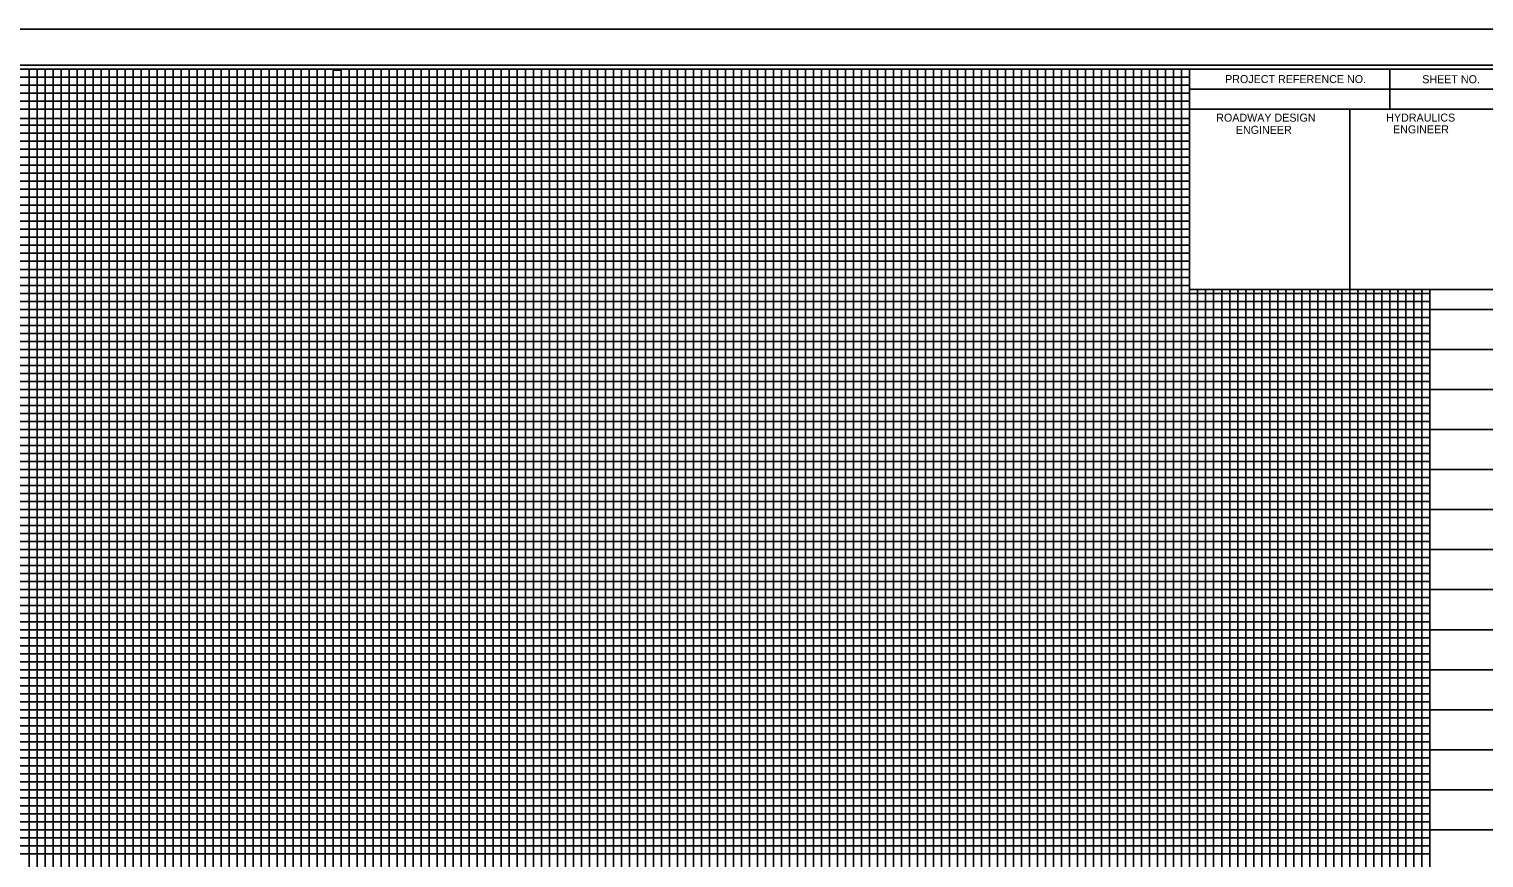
# Model space of a CAD drawing. Extents: x 2345490 to 2436403, y 465165 to 573888.
# Drawn here: x 2394892 to 2395801, y 515670 to 516188 of the extents above; entities that cross this region are included whole.
import ezdxf

# ---------------------------------------------------------------- set-up
doc = ezdxf.new("R2010")
doc.units = 0
for name, color, linetype in [('Old_Level_18', 7, 'Continuous'), ('Old_Level_40', 7, 'Continuous'), ('Old_Level_41', 7, 'Continuous'), ('Old_Level_42', 7, 'Continuous'), ('Old_Level_43', 7, 'Continuous'), ('Old_Level_44', 7, 'Continuous'), ('Old_Level_50', 7, 'Continuous'), ('Old_Level_51', 7, 'Continuous')]:
    doc.layers.add(name, color=color, linetype=linetype)

msp = doc.modelspace()

# ---------------------------------------------------------------- linework, layer by layer
at = {"layer": 'Old_Level_18'}
msp.add_lwpolyline([(2395816.79875, 516162.5265), (2394316.79875, 516162.5265), (2394316.79875, 515112.5265), (2395816.79875, 515112.5265)], close=True, dxfattribs=at)
at = {"layer": 'Old_Level_40'}
for p, q in [((2395741.79875, 516162.4765), (2395741.79875, 516137.4765)), ((2395616.74875, 516149.9765), (2395816.79875, 516149.9765)), ((2395716.79875, 516137.4765), (2395716.79875, 516025.0265))]:
    msp.add_line(p, q, dxfattribs=at)
for points in [[(2395616.74875, 516162.5265), (2395816.79875, 516162.5265), (2395816.79875, 516137.4765), (2395616.74875, 516137.4765)], [(2395616.74875, 516137.4765), (2395716.79875, 516137.4765), (2395716.79875, 516024.9765), (2395616.74875, 516024.9765)], [(2395716.79875, 516137.4765), (2395816.79875, 516137.4765), (2395816.79875, 516024.9765), (2395716.79875, 516024.9765)]]:
    msp.add_lwpolyline(points, close=True, dxfattribs=at)
at = {"layer": 'Old_Level_41'}
for points in [[(2394891.79875, 515137.5265), (2394891.79875, 516162.5265), (2394941.79875, 516162.5265), (2394941.79875, 515137.5265)], [(2394916.79875, 515137.5265), (2394916.79875, 516162.5265), (2394966.79875, 516162.5265), (2394966.79875, 515137.5265)], [(2394991.79875, 515137.5265), (2394991.79875, 516162.5265), (2395041.79875, 516162.5265), (2395041.79875, 515137.5265)], [(2395016.79875, 515137.5265), (2395016.79875, 516162.5265), (2395066.79875, 516162.5265), (2395066.79875, 515137.5265)], [(2395091.79875, 515137.5265), (2395091.79875, 516162.5265), (2395141.79875, 516162.5265), (2395141.79875, 515137.5265)], [(2395116.79875, 515137.5265), (2395116.79875, 516162.5265), (2395166.79875, 516162.5265), (2395166.79875, 515137.5265)], [(2395191.79875, 515137.5265), (2395191.79875, 516162.5265), (2395241.79875, 516162.5265), (2395241.79875, 515137.5265)], [(2395216.79875, 515137.5265), (2395216.79875, 516162.5265), (2395266.79875, 516162.5265), (2395266.79875, 515137.5265)], [(2395291.79875, 515137.5265), (2395291.79875, 516162.5265), (2395341.79875, 516162.5265), (2395341.79875, 515137.5265)], [(2395316.79875, 515137.5265), (2395316.79875, 516162.5265), (2395366.79875, 516162.5265), (2395366.79875, 515137.5265)], [(2395391.79875, 515137.5265), (2395391.79875, 516162.5265), (2395441.79875, 516162.5265), (2395441.79875, 515137.5265)], [(2395416.79875, 515137.5265), (2395416.79875, 516162.5265), (2395466.79875, 516162.5265), (2395466.79875, 515137.5265)], [(2395491.79875, 515137.5265), (2395491.79875, 516162.5265), (2395541.79875, 516162.5265), (2395541.79875, 515137.5265)], [(2395516.79875, 515137.5265), (2395516.79875, 516162.5265), (2395566.79875, 516162.5265), (2395566.79875, 515137.5265)], [(2395591.79875, 515137.5265), (2395591.79875, 516162.5265)], [(2395616.79875, 515137.5265), (2395616.79875, 516162.5265), (2395643.09875, 516162.5265)], [(2394316.79875, 516112.5265), (2395616.74875, 516112.5265)], [(2395616.74875, 516062.5265), (2394316.79875, 516062.5265), (2394316.79875, 516012.4765), (2395816.79875, 516012.4765)], [(2395816.79875, 515987.5265), (2394316.79875, 515987.5265), (2394316.79875, 516037.5265), (2395616.74875, 516037.5265)], [(2395641.79875, 516024.9765), (2395641.79875, 515137.5265), (2395691.79875, 515137.5265), (2395691.79875, 516024.9765)], [(2395741.79875, 516024.9765), (2395741.79875, 515137.5265)], [(2395816.79875, 515962.5265), (2394316.79875, 515962.5265), (2394316.79875, 515912.5265), (2395816.79875, 515912.5265)], [(2395816.79875, 515887.5265), (2394316.79875, 515887.5265), (2394316.79875, 515937.5265), (2395816.79875, 515937.5265)], [(2395816.79875, 515862.5265), (2394316.79875, 515862.5265), (2394316.79875, 515812.5265), (2395816.79875, 515812.5265)], [(2395816.79875, 515762.5265), (2394316.79875, 515762.5265), (2394316.79875, 515712.5265), (2395816.79875, 515712.5265)]]:
    msp.add_lwpolyline(points, dxfattribs=at)
at = {"layer": 'Old_Level_42'}
for points in [[(2395616.74875, 516087.5265), (2394316.89875, 516087.5265), (2394316.89875, 516137.4765), (2395616.74875, 516137.4765)], [(2395666.79875, 516024.9765), (2395666.79875, 515137.5265), (2395716.79875, 515137.5265), (2395716.79875, 516024.9765)], [(2395766.79875, 516024.9765), (2395766.79875, 515137.5265), (2395816.79875, 515137.5265)], [(2395816.79875, 515787.5265), (2394316.79875, 515787.5265), (2394316.79875, 515837.5265), (2395816.79875, 515837.5265)], [(2395816.79875, 515687.5265), (2394316.79875, 515687.5265), (2394316.79875, 515737.5265), (2395816.79875, 515737.5265)]]:
    msp.add_lwpolyline(points, dxfattribs=at)
at = {"layer": 'Old_Level_43'}
for p, q in [((2395766.79875, 515982.5265), (2394366.79875, 515982.5265)), ((2394366.79875, 515977.5265), (2395766.79875, 515977.5265)), ((2395766.79875, 515957.5265), (2394366.79875, 515957.5265))]:
    msp.add_line(p, q, dxfattribs=at)
for points in [[(2395616.74875, 516157.5265), (2394366.79875, 516157.5265), (2394366.79875, 516152.5265), (2395616.74875, 516152.5265)], [(2394896.79875, 515137.5265), (2394896.79875, 516162.5265), (2394901.79875, 516162.5265), (2394901.79875, 515137.5265)], [(2394906.79875, 515137.5265), (2394906.79875, 516162.5265), (2394911.79875, 516162.5265), (2394911.79875, 515137.5265)], [(2394921.79875, 515137.5265), (2394921.79875, 516162.5265), (2394926.79875, 516162.5265), (2394926.79875, 515137.5265)], [(2394931.79875, 515137.5265), (2394931.79875, 516162.5265), (2394936.79875, 516162.5265), (2394936.79875, 515137.5265)], [(2394946.79875, 515137.5265), (2394946.79875, 516162.5265), (2394951.79875, 516162.5265), (2394951.79875, 515137.5265)], [(2394956.79875, 515137.5265), (2394956.79875, 516162.5265), (2394961.79875, 516162.5265), (2394961.79875, 515137.5265)], [(2394971.79875, 515137.5265), (2394971.79875, 516162.5265), (2394976.79875, 516162.5265), (2394976.79875, 515137.5265)], [(2394981.79875, 515137.5265), (2394981.79875, 516162.5265), (2394986.79875, 516162.5265), (2394986.79875, 515137.5265)], [(2394996.79875, 515137.5265), (2394996.79875, 516162.5265), (2395001.79875, 516162.5265), (2395001.79875, 515137.5265)], [(2395006.79875, 515137.5265), (2395006.79875, 516162.5265), (2395011.79875, 516162.5265), (2395011.79875, 515137.5265)], [(2395021.79875, 515137.5265), (2395021.79875, 516162.5265), (2395026.79875, 516162.5265), (2395026.79875, 515137.5265)], [(2395031.79875, 515137.5265), (2395031.79875, 516162.5265), (2395036.79875, 516162.5265), (2395036.79875, 515137.5265)], [(2395046.79875, 515137.5265), (2395046.79875, 516162.5265), (2395051.79875, 516162.5265), (2395051.79875, 515137.5265)], [(2395056.79875, 515137.5265), (2395056.79875, 516162.5265), (2395061.79875, 516162.5265), (2395061.79875, 515137.5265)], [(2395071.79875, 515137.5265), (2395071.79875, 516162.5265), (2395076.79875, 516162.5265), (2395076.79875, 515137.5265)], [(2395081.79875, 515137.5265), (2395081.79875, 516161.9265), (2395086.79875, 516161.9265), (2395086.79875, 515137.5265)], [(2395096.79875, 515137.5265), (2395096.79875, 516162.5265), (2395101.79875, 516162.5265), (2395101.79875, 515137.5265)], [(2395106.79875, 515137.5265), (2395106.79875, 516162.5265), (2395111.79875, 516162.5265), (2395111.79875, 515137.5265)], [(2395121.79875, 515137.5265), (2395121.79875, 516162.5265), (2395126.79875, 516162.5265), (2395126.79875, 515137.5265)], [(2395131.79875, 515137.5265), (2395131.79875, 516162.5265), (2395136.79875, 516162.5265), (2395136.79875, 515137.5265)], [(2395146.79875, 515137.5265), (2395146.79875, 516162.5265), (2395151.79875, 516162.5265), (2395151.79875, 515137.5265)], [(2395156.79875, 515137.5265), (2395156.79875, 516162.5265), (2395161.79875, 516162.5265), (2395161.79875, 515137.5265)], [(2395171.79875, 515137.5265), (2395171.79875, 516162.5265), (2395176.79875, 516162.5265), (2395176.79875, 515137.5265)], [(2395181.79875, 515137.5265), (2395181.79875, 516162.5265), (2395186.79875, 516162.5265), (2395186.79875, 515137.5265)], [(2395196.79875, 515137.5265), (2395196.79875, 516162.5265), (2395201.79875, 516162.5265), (2395201.79875, 515137.5265)], [(2395206.79875, 515137.5265), (2395206.79875, 516162.5265), (2395211.79875, 516162.5265), (2395211.79875, 515137.5265)], [(2395221.79875, 515137.5265), (2395221.79875, 516162.5265), (2395226.79875, 516162.5265), (2395226.79875, 515137.5265)], [(2395231.79875, 515137.5265), (2395231.79875, 516162.5265), (2395236.79875, 516162.5265), (2395236.79875, 515137.5265)], [(2395246.79875, 515137.5265), (2395246.79875, 516162.5265), (2395251.79875, 516162.5265), (2395251.79875, 515137.5265)], [(2395256.79875, 515137.5265), (2395256.79875, 516162.5265), (2395261.79875, 516162.5265), (2395261.79875, 515137.5265)], [(2395271.79875, 515137.5265), (2395271.79875, 516162.5265), (2395276.79875, 516162.5265), (2395276.79875, 515137.5265)], [(2395281.79875, 515137.5265), (2395281.79875, 516162.5265), (2395286.79875, 516162.5265), (2395286.79875, 515137.5265)], [(2395296.79875, 515137.5265), (2395296.79875, 516162.5265), (2395301.79875, 516162.5265), (2395301.79875, 515137.5265)], [(2395306.79875, 515137.5265), (2395306.79875, 516162.5265), (2395311.79875, 516162.5265), (2395311.79875, 515137.5265)], [(2395321.79875, 515137.5265), (2395321.79875, 516162.5265), (2395326.79875, 516162.5265), (2395326.79875, 515137.5265)], [(2395331.79875, 515137.5265), (2395331.79875, 516162.5265), (2395336.79875, 516162.5265), (2395336.79875, 515137.5265)], [(2395346.79875, 515137.5265), (2395346.79875, 516162.5265), (2395351.79875, 516162.5265), (2395351.79875, 515137.5265)], [(2395356.79875, 515137.5265), (2395356.79875, 516162.5265), (2395361.79875, 516162.5265), (2395361.79875, 515137.5265)], [(2395371.79875, 515137.5265), (2395371.79875, 516162.5265), (2395376.79875, 516162.5265), (2395376.79875, 515137.5265)], [(2395381.79875, 515137.5265), (2395381.79875, 516162.5265), (2395386.79875, 516162.5265), (2395386.79875, 515137.5265)], [(2395396.79875, 515137.5265), (2395396.79875, 516162.5265), (2395401.79875, 516162.5265), (2395401.79875, 515137.5265)], [(2395406.79875, 515137.5265), (2395406.79875, 516162.5265), (2395411.79875, 516162.5265), (2395411.79875, 515137.5265)], [(2395421.79875, 515137.5265), (2395421.79875, 516162.5265), (2395426.79875, 516162.5265), (2395426.79875, 515137.5265)], [(2395431.79875, 515137.5265), (2395431.79875, 516162.5265), (2395436.79875, 516162.5265), (2395436.79875, 515137.5265)], [(2395446.79875, 515137.5265), (2395446.79875, 516162.5265), (2395451.79875, 516162.5265), (2395451.79875, 515137.5265)], [(2395456.79875, 515137.5265), (2395456.79875, 516162.5265), (2395461.79875, 516162.5265), (2395461.79875, 515137.5265)], [(2395471.79875, 515137.5265), (2395471.79875, 516162.5265), (2395476.79875, 516162.5265), (2395476.79875, 515137.5265)], [(2395481.79875, 515137.5265), (2395481.79875, 516162.5265), (2395486.79875, 516162.5265), (2395486.79875, 515137.5265)], [(2395496.79875, 515137.5265), (2395496.79875, 516162.5265), (2395501.79875, 516162.5265), (2395501.79875, 515137.5265)], [(2395506.79875, 515137.5265), (2395506.79875, 516162.5265), (2395511.79875, 516162.5265), (2395511.79875, 515137.5265)], [(2395521.79875, 515137.5265), (2395521.79875, 516162.5265), (2395526.79875, 516162.5265), (2395526.79875, 515137.5265)], [(2395531.79875, 515137.5265), (2395531.79875, 516162.5265), (2395536.79875, 516162.5265), (2395536.79875, 515137.5265)], [(2395546.79875, 515137.5265), (2395546.79875, 516162.5265), (2395551.79875, 516162.5265), (2395551.79875, 515137.5265)], [(2395556.79875, 515137.5265), (2395556.79875, 516162.5265), (2395561.79875, 516162.5265), (2395561.79875, 515137.5265)], [(2395571.79875, 515137.5265), (2395571.79875, 516162.5265), (2395576.79875, 516162.5265), (2395576.79875, 515137.5265)], [(2395581.79875, 515137.5265), (2395581.79875, 516162.5265), (2395586.79875, 516162.5265), (2395586.79875, 515137.5265)], [(2395596.79875, 515137.5265), (2395596.79875, 516162.5265), (2395601.79875, 516162.5265), (2395601.79875, 515137.5265)], [(2395606.79875, 515137.5265), (2395606.79875, 516162.5265), (2395611.79875, 516162.5265), (2395611.79875, 515137.5265)], [(2395616.74875, 516147.5265), (2394366.79875, 516147.5265), (2394366.79875, 516142.5265), (2395616.74875, 516142.5265)], [(2395616.74875, 516131.7765), (2394367.79875, 516131.7765), (2394367.79875, 516127.5265), (2395616.74875, 516127.5265)], [(2395616.74875, 516122.5265), (2394366.79875, 516122.5265), (2394366.79875, 516117.5265), (2395616.74875, 516117.5265)], [(2395616.74875, 516107.5265), (2394366.79875, 516107.5265), (2394366.79875, 516102.5265), (2395616.74875, 516102.5265)], [(2395616.74875, 516097.5265), (2394366.79875, 516097.5265), (2394366.79875, 516092.5265), (2395616.74875, 516092.5265)], [(2395616.74875, 516082.5265), (2394366.79875, 516082.5265), (2394366.79875, 516077.5265), (2395616.74875, 516077.5265)], [(2395616.74875, 516072.5265), (2394366.79875, 516072.5265), (2394366.79875, 516067.5265), (2395616.74875, 516067.5265)], [(2395616.74875, 516057.5265), (2394366.79875, 516057.5265), (2394366.79875, 516052.5265), (2395616.74875, 516052.5265)], [(2395616.74875, 516047.5265), (2394366.79875, 516047.5265), (2394366.79875, 516042.5265), (2395616.74875, 516042.5265)], [(2395616.74875, 516032.5265), (2394366.79875, 516032.5265), (2394366.79875, 516027.5265), (2395616.74875, 516027.5265)], [(2395766.79875, 516022.5265), (2394366.79875, 516022.5265), (2394366.79875, 516022.5265), (2394366.79875, 516002.5265), (2395766.79875, 516002.5265)], [(2395621.79875, 515137.5265), (2395621.79875, 516024.9765)], [(2395626.79875, 516024.9765), (2395626.79875, 515137.5265), (2395631.79875, 515137.5265), (2395631.79875, 516024.9765)], [(2395636.79875, 516024.9765), (2395636.79875, 515137.5265), (2395646.79875, 515137.5265), (2395646.79875, 516024.9765)], [(2395651.79875, 516024.9765), (2395651.79875, 515137.5265), (2395656.79875, 515137.5265), (2395656.79875, 516024.9765)], [(2395661.79875, 516024.9765), (2395661.79875, 515137.5265), (2395671.79875, 515137.5265), (2395671.79875, 516024.9765)], [(2395676.79875, 516024.9765), (2395676.79875, 515137.5265), (2395681.79875, 515137.5265), (2395681.79875, 516024.9765)], [(2395686.79875, 516024.9765), (2395686.79875, 515137.5265), (2395696.79875, 515137.5265), (2395696.79875, 516024.9765)], [(2395701.79875, 516024.9765), (2395701.79875, 515137.5265)], [(2395701.79875, 515137.5265), (2395706.79875, 515137.5265), (2395706.79875, 516024.9765)], [(2395711.79875, 516024.9765), (2395711.79875, 515137.5265), (2395721.79875, 515137.5265), (2395721.79875, 516024.9765)], [(2395726.79875, 516024.9765), (2395726.79875, 515137.5265), (2395731.79875, 515137.5265), (2395731.79875, 516024.9765)], [(2395736.79875, 516024.9765), (2395736.79875, 515137.5265), (2395746.79875, 515137.5265), (2395746.79875, 516024.9765)], [(2395751.79875, 516024.9765), (2395751.79875, 515137.5265), (2395756.79875, 515137.5265), (2395756.79875, 516024.9765)], [(2395761.79875, 516024.9765), (2395761.79875, 515137.5265), (2395771.79875, 515137.5265)], [(2394366.79875, 516017.5265), (2395766.79875, 516017.5265)], [(2395766.79875, 516007.5265), (2394366.79875, 516007.5265)], [(2395766.79875, 515997.5265), (2394366.79875, 515997.5265), (2394366.79875, 515992.5265), (2395766.79875, 515992.5265)], [(2395766.79875, 515972.5265), (2394366.79875, 515972.5265), (2394366.79875, 515967.5265), (2395766.79875, 515967.5265)], [(2395766.79875, 515952.5265), (2394366.79875, 515952.5265), (2394366.79875, 515947.5265), (2395766.79875, 515947.5265)], [(2395766.79875, 515942.5265), (2394366.79875, 515942.5265)], [(2394366.79875, 515932.5265), (2395766.79875, 515932.5265)], [(2395766.79875, 515927.5265), (2394366.79875, 515927.5265), (2394366.79875, 515922.5265), (2395766.79875, 515922.5265)], [(2395766.79875, 515917.5265), (2394366.79875, 515917.5265), (2394366.79875, 515907.5265), (2395766.79875, 515907.5265)], [(2395766.79875, 515902.5265), (2394366.79875, 515902.5265), (2394366.79875, 515897.5265), (2395766.79875, 515897.5265)], [(2395766.79875, 515892.5265), (2394366.79875, 515892.5265), (2394366.79875, 515882.5265), (2395766.79875, 515882.5265)], [(2395766.79875, 515877.5265), (2394366.79875, 515877.5265), (2394366.79875, 515872.5265), (2395766.79875, 515872.5265)], [(2395766.79875, 515867.5265), (2394366.79875, 515867.5265), (2394366.79875, 515857.5265), (2395766.79875, 515857.5265)], [(2395766.79875, 515852.5265), (2394366.79875, 515852.5265), (2394366.79875, 515847.5265), (2395766.79875, 515847.5265)], [(2395766.79875, 515842.5265), (2394366.79875, 515842.5265), (2394366.79875, 515832.5265), (2395766.79875, 515832.5265)], [(2395766.79875, 515827.5265), (2394366.79875, 515827.5265), (2394366.79875, 515822.5265), (2395766.79875, 515822.5265)], [(2395766.79875, 515817.5265), (2394366.79875, 515817.5265), (2394366.79875, 515807.5265), (2395766.79875, 515807.5265)], [(2395766.79875, 515802.5265), (2394366.79875, 515802.5265), (2394366.79875, 515797.5265), (2395766.79875, 515797.5265)], [(2395766.79875, 515792.5265), (2394366.79875, 515792.5265), (2394366.79875, 515782.5265), (2395766.79875, 515782.5265)], [(2395766.79875, 515777.5265), (2394366.79875, 515777.5265), (2394366.79875, 515772.5265), (2395766.79875, 515772.5265)], [(2395766.79875, 515767.5265), (2394366.79875, 515767.5265), (2394366.79875, 515757.5265), (2395766.79875, 515757.5265)], [(2395766.79875, 515752.5265), (2394366.79875, 515752.5265), (2394366.79875, 515747.5265), (2395766.79875, 515747.5265)], [(2395766.79875, 515742.5265), (2394366.79875, 515742.5265), (2394366.79875, 515732.5265), (2395766.79875, 515732.5265)], [(2395766.79875, 515727.5265), (2394366.79875, 515727.5265), (2394366.79875, 515722.5265), (2395766.79875, 515722.5265)], [(2395766.79875, 515717.5265), (2394366.79875, 515717.5265), (2394366.79875, 515707.5265), (2395766.79875, 515707.5265)], [(2395766.79875, 515702.5265), (2394366.79875, 515702.5265), (2394366.79875, 515697.5265), (2395766.79875, 515697.5265)], [(2395766.79875, 515692.5265), (2394366.79875, 515692.5265), (2394366.79875, 515682.5265), (2395766.79875, 515682.5265)], [(2395766.79875, 515677.5265), (2394366.79875, 515677.5265), (2394366.79875, 515672.5265), (2395766.79875, 515672.5265)]]:
    msp.add_lwpolyline(points, dxfattribs=at)
at = {"layer": 'Old_Level_50'}
msp.add_lwpolyline([(2395829.29875, 516165.0765), (2394162.79875, 516165.0765), (2394162.79875, 515109.9765), (2395829.29875, 515109.9765)], close=True, dxfattribs=at)
at = {"layer": 'Old_Level_51'}
msp.add_lwpolyline([(2395833.79875, 516187.5265), (2394149.79875, 516187.5265), (2394149.79875, 515087.5265), (2395833.79875, 515087.5265)], close=True, dxfattribs=at)

# ---------------------------------------------------------------- texts
at = {"layer": 'Old_Level_44'}
for s, p in [('PROJECT REFERENCE NO.', (2395638.94875, 516153.8265)), ('SHEET NO.', (2395762.09875, 516153.7265)), ('ROADWAY DESIGN', (2395633.39875, 516129.7265)), ('HYDRAULICS', (2395739.59875, 516129.7765)), ('ENGINEER', (2395743.84875, 516122.4265)), ('ENGINEER', (2395645.64875, 516122.1265))]:
    msp.add_text(s, height=5.0001, dxfattribs=at).set_placement(p)

doc.saveas('drawing.dxf')
